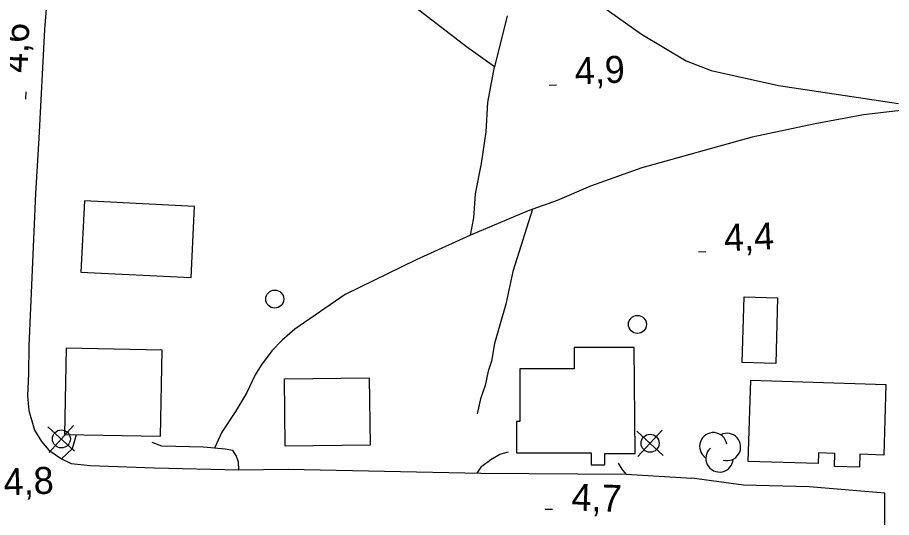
# Model space of a CAD drawing. Extents: x 336540 to 340074, y 5572036 to 5573747.
# Drawn here: x 339063 to 339160.3, y 5572764.7 to 5572820.3 of the extents above; entities that cross this region are included whole.
import ezdxf

# ---------------------------------------------------------------- set-up
doc = ezdxf.new("R2010")
doc.units = 0
for name, color, linetype in [('Niveau 19', 7, 'Continuous'), ('Niveau 21', 7, 'Continuous'), ('Niveau 22', 7, 'Continuous'), ('Niveau 3', 7, 'Continuous'), ('Niveau 31', 7, 'Continuous'), ('Niveau 36', 7, 'Continuous'), ('Niveau 44', 7, 'Continuous')]:
    doc.layers.add(name, color=color, linetype=linetype)

msp = doc.modelspace()

# ---------------------------------------------------------------- linework, layer by layer
at = {"layer": 'Niveau 19'}
for points in [[(339067.95, 5572771.17), (339069.17, 5572772.32), (339069.62, 5572773.88)], [(339087.66, 5572769.98), (339087.64, 5572770.83), (339087.35, 5572771.56), (339087, 5572772.11), (339086.15, 5572772.27), (339083.72, 5572772.5), (339079.09, 5572772.58), (339078.01, 5572773.01)], [(339114.16, 5572769.6), (339114.7, 5572770.38), (339115.71, 5572771.13), (339116.71, 5572771.72), (339117.67, 5572771.96)], [(339130.77, 5572769.49), (339130.31, 5572770.05), (339129.91, 5572770.71)]]:
    msp.add_lwpolyline(points, dxfattribs=at)
at = {"layer": 'Niveau 21'}
for points in [[(339066.27, 5572821.76), (339066.03, 5572818.99), (339065.42, 5572806.88), (339065.03, 5572800.71), (339064.29, 5572783.72), (339064.28, 5572780.69), (339064.16, 5572778.2), (339064.29, 5572776.57), (339064.95, 5572774.38), (339065.71, 5572773.11), (339066.52, 5572772.16), (339067.95, 5572771.17), (339069.03, 5572770.68), (339071.12, 5572770.44), (339078.3, 5572770.18), (339087.66, 5572769.98), (339093.14, 5572770.02), (339114.6, 5572769.59), (339130.77, 5572769.49), (339138.07, 5572769.04)], [(339138.74, 5572762.09), (339142.35, 5572761.83), (339145.21, 5572761.42), (339149.55, 5572761.03), (339153.22, 5572760.84), (339156.46, 5572760.83), (339158.05, 5572760.73), (339158.97, 5572760.74), (339159.39, 5572760.83), (339159.37, 5572761.42), (339159.54, 5572763.6), (339159.54, 5572767.38), (339151.11, 5572768.06), (339143.81, 5572768.27), (339138.07, 5572769.04)]]:
    msp.add_lwpolyline(points, dxfattribs=at)
at = {"layer": 'Niveau 22'}
for points in [[(339117.51, 5572820.52), (339116.11, 5572814.83), (339113, 5572817.06), (339106.38, 5572822.12)], [(339127.13, 5572822.25), (339132.46, 5572818.48), (339137.42, 5572815.48), (339140.2, 5572814.4), (339147.69, 5572812.74), (339161.06, 5572810.73)], [(339113.43, 5572796.09), (339113.8, 5572798.02), (339113.99, 5572800.67), (339114.65, 5572804.07), (339115.18, 5572807.6), (339115.37, 5572810.84), (339116.11, 5572814.83)], [(339164.46, 5572810.35), (339157.15, 5572809.49), (339151.79, 5572808.49), (339144.75, 5572807), (339132.48, 5572803.59), (339126.77, 5572801.55), (339123.08, 5572799.95), (339119.84, 5572798.8), (339113.43, 5572796.09), (339107.4, 5572793.35), (339099.49, 5572789.48), (339093.89, 5572785.62), (339092.5, 5572784.41), (339091.32, 5572783.21), (339090.15, 5572781.62), (339089.49, 5572780.53), (339088.5, 5572778.49), (339087.29, 5572776.44), (339085.79, 5572774.16), (339084.95, 5572772.38)], [(339120.35, 5572798.98), (339118.13, 5572792.04), (339117.36, 5572788.39), (339116.1, 5572784.04), (339115.78, 5572782.07), (339115.41, 5572780.93), (339115.05, 5572779.34), (339114.53, 5572777.86), (339114.17, 5572776.21)]]:
    msp.add_lwpolyline(points, dxfattribs=at)
at = {"layer": 'Niveau 3'}
for p, q in [((339122.2, 5572812.8), (339123.01, 5572812.83)), ((339063.98, 5572811.23), (339064.01, 5572812.04)), ((339138.8, 5572794.24), (339139.6, 5572794.28)), ((339121.75, 5572765.59), (339122.55, 5572765.57))]:
    msp.add_line(p, q, dxfattribs=at)
at = {"layer": 'Niveau 31'}
for points in [[(339070.09, 5572791.98), (339082.35, 5572791.37), (339082.74, 5572799.29), (339070.48, 5572799.9), (339070.09, 5572791.98)], [(339147.39, 5572781.79), (339143.67, 5572781.9), (339143.87, 5572789.22), (339147.59, 5572789.12), (339147.39, 5572781.79)], [(339079.15, 5572783.3), (339068.45, 5572783.51), (339068.26, 5572773.91), (339078.96, 5572773.7), (339079.15, 5572783.3)], [(339131.75, 5572771.77), (339131.66, 5572783.59), (339124.97, 5572783.59), (339124.97, 5572781.21), (339118.93, 5572781.21), (339118.93, 5572775.36), (339118.55, 5572775.36), (339118.55, 5572771.86), (339126.86, 5572771.86), (339126.86, 5572770.53), (339128.36, 5572770.53), (339128.36, 5572771.77), (339131.75, 5572771.77)], [(339102.27, 5572772.72), (339092.82, 5572772.61), (339092.73, 5572780.1), (339102.18, 5572780.21), (339102.27, 5572772.72)], [(339144.62, 5572779.93), (339159.64, 5572779.48), (339159.4, 5572771.61), (339156.75, 5572771.69), (339156.7, 5572770.27), (339153.91, 5572770.35), (339153.95, 5572771.79), (339152.14, 5572771.85), (339152.11, 5572770.65), (339144.34, 5572770.89), (339144.62, 5572779.93)]]:
    msp.add_lwpolyline(points, dxfattribs=at)
at = {"layer": 'Niveau 36'}
for p, q in [((339069.4, 5572772.05), (339066.43, 5572774.74)), ((339066.57, 5572771.91), (339069.26, 5572774.88)), ((339134.88, 5572771.57), (339131.93, 5572774.26)), ((339132.06, 5572771.44), (339134.75, 5572774.39))]:
    msp.add_line(p, q, dxfattribs=at)
for centre in [(339091.659, 5572788.971), (339132.009, 5572786.151), (339067.923, 5572773.405), (339133.413, 5572772.925)]:
    msp.add_circle(centre, 1, dxfattribs=at)
at = {"layer": 'Niveau 44'}
for centre, start, end in [((339140.445, 5572772.584), 9.51504, 236.97213), ((339141.967, 5572772.511), 254.18273, 116.86709), ((339141.143, 5572771.238), 131.36124, 357.04983)]:
    msp.add_arc(centre, 1.524, start, end, dxfattribs=at)

# ---------------------------------------------------------------- texts
at = {"layer": 'Niveau 3'}
for s, height, rotation, p in [('4,6    ', 2.9999, 87.68294, (339064.14, 5572814.11)), ('4,9    ', 3, 2.20446, (339125.08, 5572812.87)), ('4,4    ', 3, 2.20446, (339141.68, 5572794.31)), ('4,8    ', 3, 2.20446, (339061.54, 5572767.11)), ('4,7    ', 3, 358.05901, (339124.63, 5572765.45))]:
    msp.add_text(s, height=height, rotation=rotation, dxfattribs=at).set_placement(p)

doc.saveas('drawing.dxf')
